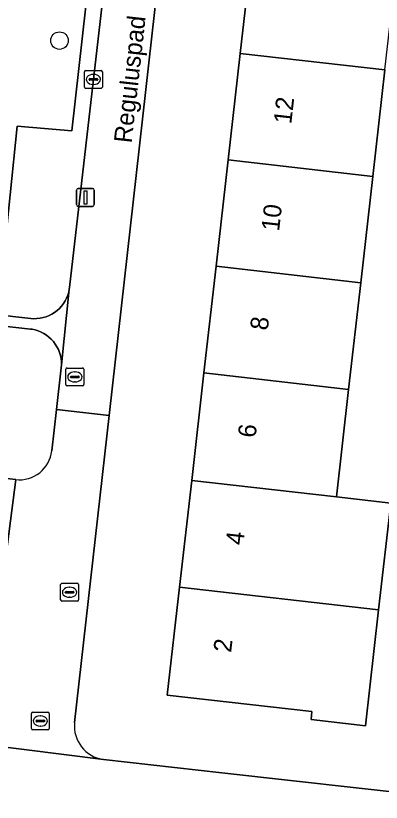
# Model space of a CAD drawing. Extents: x 161928 to 163071, y 386474 to 387428.
# Drawn here: x 162157.51 to 162177.94, y 386851.33 to 386895.27 of the extents above; entities that cross this region are included whole.
import ezdxf

# ---------------------------------------------------------------- set-up
doc = ezdxf.new("R2010")
doc.units = 0
for name, color, linetype in [('IMGEO_Boom', 7, 'Continuous'), ('IMGEO_Brandkraan', 7, 'Continuous'), ('IMGEO_Erf', 7, 'Continuous'), ('IMGEO_Groenvoorziening', 7, 'Continuous'), ('IMGEO_Kolk', 7, 'Continuous'), ('IMGEO_Lichtmast', 7, 'Continuous'), ('IMGEO_Muur', 7, 'Continuous'), ('IMGEO_Openbare_ruimte_label', 7, 'Continuous'), ('IMGEO_Pand', 7, 'Continuous'), ('IMGEO_Pand_nummerreeks', 7, 'Continuous'), ('IMGEO_Rijbaan_lokaal_open', 7, 'Continuous'), ('IMGEO_Rioolput', 7, 'Continuous'), ('IMGEO_Voetpad_open', 7, 'Continuous')]:
    doc.layers.add(name, color=color, linetype=linetype)

msp = doc.modelspace()

# ---------------------------------------------------------------- linework, layer by layer
at = {"layer": 'IMGEO_Boom'}
msp.add_circle((162159.952, 386893.882), 0.489, dxfattribs=at)
at = {"layer": 'IMGEO_Brandkraan'}
for p, q in [((162160.014, 386862.635), (162160.014, 386863.487)), ((162160.089, 386863.561), (162160.941, 386863.561)), ((162160.502, 386863.341), (162160.527, 386863.341)), ((162161.015, 386863.487), (162161.015, 386862.635)), ((162160.273, 386863.055), (162160.273, 386863.067)), ((162160.711, 386863.018), (162160.313, 386863.018)), ((162160.316, 386863.104), (162160.714, 386863.104)), ((162160.757, 386863.067), (162160.757, 386863.055)), ((162160.941, 386862.561), (162160.089, 386862.561)), ((162160.525, 386862.781), (162160.5, 386862.781))]:
    msp.add_line(p, q, dxfattribs=at)
for points in [[(162160.014, 386862.635), (162160.014, 386863.487)], [(162160.089, 386863.561), (162160.941, 386863.561)], [(162161.015, 386863.487), (162161.015, 386862.635)], [(162160.941, 386862.561), (162160.089, 386862.561)]]:
    msp.add_lwpolyline(points, dxfattribs=at)
for centre, radius, start, end in [((162160.091, 386863.485), 0.0765, 91.552, 178.448), ((162160.091, 386863.485), 0.0765, 91.552, 178.448), ((162160.939, 386863.485), 0.0765, 1.552, 88.448), ((162160.939, 386863.485), 0.0765, 1.552, 88.448), ((162160.313, 386863.064), 0.0403, 85.8775, 175.7526), ((162160.31, 386863.054), 0.0366, 178.938, 274.7102), ((162160.714, 386863.061), 0.043, 264.8664, 352.4533), ((162160.718, 386863.066), 0.0386, 1.7309, 96.639), ((162160.091, 386862.637), 0.0765, 181.552, 268.448), ((162160.091, 386862.637), 0.0765, 181.552, 268.448), ((162160.939, 386862.637), 0.0765, 271.552, 358.448), ((162160.939, 386862.637), 0.0765, 271.552, 358.448)]:
    msp.add_arc(centre, radius, start, end, dxfattribs=at)
for centre, major_axis, ratio, start_param, end_param in [((162160.501, 386863.061), (-0.387, 0.002), 0.722429, 4.712389, 7.853982), ((162160.526, 386863.061), (-0.39, 0.002), 0.717154, 1.570796, 4.712389)]:
    msp.add_ellipse(centre, major_axis=major_axis, ratio=ratio, start_param=start_param, end_param=end_param, dxfattribs=at)
at = {"layer": 'IMGEO_Erf'}
for points in [[(162178.145, 386892.243), (162177.468, 386886.293), (162176.791, 386880.355), (162176.113, 386874.398), (162175.429, 386868.392), (162178.471, 386868.046), (162177.791, 386862.073), (162177.053, 386855.599), (162174.012, 386855.945), (162174.062, 386856.392), (162165.974, 386857.313), (162166.661, 386863.341), (162167.341, 386869.313), (162168.025, 386875.319), (162168.703, 386881.276), (162169.38, 386887.214), (162170.057, 386893.164), (162170.745, 386899.199), (162171.4, 386904.956), (162172.097, 386911.072), (162172.805, 386917.288), (162173.232, 386921.042), (162170.154, 386921.384)], [(162167.991, 386919.646), (162162.731, 386872.945), (162160.799, 386855.786)], [(162162.409, 386853.721), (162169.022, 386852.978), (162180.38, 386851.702), (162180.841, 386855.752), (162182.392, 386855.576), (162182.927, 386860.266), (162185.566, 386859.965), (162185.818, 386862.294), (162183.284, 386862.568), (162183.818, 386867.505), (162184.338, 386872.313), (162187.414, 386871.981), (162187.456, 386872.37), (162187.02, 386872.417), (162187.217, 386874.237), (162184.444, 386874.537), (162184.979, 386879.475), (162185.503, 386884.326), (162188.287, 386884.025), (162188.521, 386886.19)]]:
    msp.add_lwpolyline(points, dxfattribs=at)
msp.add_arc((162162.657, 386855.574), 1.87, 173.5047, 262.3796, dxfattribs=at)
at = {"layer": 'IMGEO_Groenvoorziening'}
msp.add_lwpolyline([(162162.387, 386904.444), (162148.998, 386906.039), (162148.846, 386904.735), (162132.751, 386906.613), (162132.908, 386907.956), (162129.078, 386908.413), (162128.148, 386899.89), (162129.432, 386899.739), (162129.979, 386904.421), (162151.04, 386901.963), (162148.87, 386883.371), (162148.652, 386883.397), (162148.215, 386879.856), (162151.904, 386879.625), (162152.206, 386882.013), (162156.805, 386881.426), (162157.588, 386889.1), (162160.649, 386888.845)], close=True, dxfattribs=at)
for points in [[(162147.868, 386879.535), (162158.341, 386878.358), (162158.517, 386878.346), (162158.692, 386878.35), (162158.867, 386878.37), (162159.04, 386878.405), (162159.208, 386878.456), (162159.371, 386878.521), (162159.528, 386878.601), (162159.677, 386878.694), (162159.817, 386878.8), (162159.948, 386878.919), (162160.067, 386879.048), (162160.173, 386879.188), (162160.268, 386879.337), (162160.348, 386879.493), (162160.414, 386879.656), (162160.465, 386879.824), (162160.501, 386879.997), (162160.514, 386880.088), (162163.299, 386904.335)], [(162162.387, 386904.444), (162160.649, 386888.845), (162157.588, 386889.1), (162156.805, 386881.426)]]:
    msp.add_lwpolyline(points, dxfattribs=at)
at = {"layer": 'IMGEO_Kolk'}
for p, q in [((162161.346, 386891.287), (162161.346, 386892.139)), ((162161.421, 386892.213), (162162.273, 386892.213)), ((162161.834, 386891.993), (162161.859, 386891.993)), ((162162.347, 386892.139), (162162.347, 386891.287)), ((162161.605, 386891.707), (162161.605, 386891.719)), ((162162.043, 386891.67), (162161.645, 386891.67)), ((162161.648, 386891.756), (162162.046, 386891.756)), ((162161.857, 386891.433), (162161.832, 386891.433)), ((162162.089, 386891.719), (162162.089, 386891.707)), ((162162.273, 386891.213), (162161.421, 386891.213))]:
    msp.add_line(p, q, dxfattribs=at)
for points in [[(162161.346, 386891.287), (162161.346, 386892.139)], [(162161.421, 386892.213), (162162.273, 386892.213)], [(162162.347, 386892.139), (162162.347, 386891.287)], [(162162.273, 386891.213), (162161.421, 386891.213)]]:
    msp.add_lwpolyline(points, dxfattribs=at)
for centre, radius, start, end in [((162161.423, 386892.137), 0.0765, 91.552, 178.448), ((162161.423, 386892.137), 0.0765, 91.552, 178.448), ((162162.271, 386892.137), 0.0765, 1.552, 88.448), ((162162.271, 386892.137), 0.0765, 1.552, 88.448), ((162161.645, 386891.716), 0.0403, 85.8775, 175.7526), ((162161.642, 386891.706), 0.0366, 178.938, 274.7102), ((162162.046, 386891.713), 0.043, 264.8664, 352.4533), ((162162.05, 386891.718), 0.0386, 1.7309, 96.639), ((162161.423, 386891.289), 0.0765, 181.552, 268.448), ((162161.423, 386891.289), 0.0765, 181.552, 268.448), ((162162.271, 386891.289), 0.0765, 271.552, 358.448), ((162162.271, 386891.289), 0.0765, 271.552, 358.448)]:
    msp.add_arc(centre, radius, start, end, dxfattribs=at)
for centre, major_axis, ratio, start_param, end_param in [((162161.833, 386891.713), (-0.387, 0.002), 0.722429, 4.712389, 7.853982), ((162161.858, 386891.713), (-0.39, 0.002), 0.717154, 1.570796, 4.712389)]:
    msp.add_ellipse(centre, major_axis=major_axis, ratio=ratio, start_param=start_param, end_param=end_param, dxfattribs=at)
at = {"layer": 'IMGEO_Lichtmast'}
for p, q in [((162160.903, 386884.72), (162160.903, 386885.52)), ((162160.903, 386885.52), (162160.903, 386884.72)), ((162161.003, 386885.62), (162161.793, 386885.62)), ((162161.793, 386885.62), (162161.003, 386885.62)), ((162161.893, 386885.52), (162161.893, 386884.72)), ((162161.893, 386884.72), (162161.893, 386885.52)), ((162161.793, 386884.62), (162161.003, 386884.62)), ((162161.003, 386884.62), (162161.793, 386884.62))]:
    msp.add_line(p, q, dxfattribs=at)
msp.add_lwpolyline([(162161.323, 386885.495), (162161.473, 386885.495), (162161.473, 386884.745), (162161.323, 386884.745), (162161.323, 386885.495)], dxfattribs=at)
for centre, start, end in [((162161.003, 386885.52), 90, 180), ((162161.003, 386885.52), 90, 180), ((162161.793, 386885.52), 0, 90), ((162161.793, 386885.52), 360, 90), ((162161.003, 386884.72), 180, 270), ((162161.003, 386884.72), 180, 270), ((162161.793, 386884.72), 270, 0), ((162161.793, 386884.72), 270, 0)]:
    msp.add_arc(centre, 0.1, start, end, dxfattribs=at)
at = {"layer": 'IMGEO_Muur'}
msp.add_lwpolyline([(162169.022, 386852.978), (162180.38, 386851.702)], dxfattribs=at)
at = {"layer": 'IMGEO_Pand'}
for points in [[(162178.145, 386892.243), (162178.833, 386898.277), (162170.745, 386899.199), (162170.057, 386893.164)], [(162170.057, 386893.164), (162169.38, 386887.214), (162177.468, 386886.293), (162178.145, 386892.243)], [(162176.791, 386880.355), (162177.468, 386886.293), (162169.38, 386887.214), (162168.703, 386881.276)], [(162176.113, 386874.398), (162176.791, 386880.355), (162168.703, 386881.276), (162168.025, 386875.319)], [(162168.025, 386875.319), (162167.341, 386869.313), (162175.429, 386868.392), (162176.113, 386874.398)], [(162175.429, 386868.392), (162167.341, 386869.313), (162166.661, 386863.341), (162177.791, 386862.073), (162178.471, 386868.046)], [(162177.791, 386862.073), (162166.661, 386863.341), (162165.974, 386857.313), (162174.062, 386856.392), (162174.012, 386855.945), (162177.053, 386855.599)]]:
    msp.add_lwpolyline(points, close=True, dxfattribs=at)
at = {"layer": 'IMGEO_Rijbaan_lokaal_open'}
for points in [[(162159.519, 386870.956), (162159.784, 386873.278), (162160.048, 386875.599), (162160.06, 386875.774), (162160.056, 386875.949), (162160.037, 386876.123), (162160.002, 386876.295), (162159.952, 386876.462), (162159.887, 386876.625), (162159.808, 386876.781), (162159.716, 386876.93), (162159.61, 386877.07), (162159.492, 386877.199), (162159.363, 386877.318), (162159.225, 386877.425), (162159.077, 386877.519), (162158.921, 386877.599), (162158.759, 386877.665), (162158.591, 386877.716), (162158.42, 386877.752), (162158.322, 386877.766), (162108.615, 386883.376)], [(162149.321, 386870.281), (162157.505, 386869.353)]]:
    msp.add_lwpolyline(points, dxfattribs=at)
msp.add_arc((162157.711, 386871.161), 1.819, 263.4939, 353.5407, dxfattribs=at)
at = {"layer": 'IMGEO_Rioolput'}
for p, q in [((162160.311, 386874.664), (162160.311, 386875.516)), ((162160.386, 386875.59), (162161.238, 386875.59)), ((162160.799, 386875.37), (162160.824, 386875.37)), ((162161.312, 386875.516), (162161.312, 386874.664)), ((162160.57, 386875.084), (162160.57, 386875.096)), ((162161.008, 386875.047), (162160.61, 386875.047)), ((162160.613, 386875.133), (162161.011, 386875.133)), ((162160.822, 386874.81), (162160.797, 386874.81)), ((162161.054, 386875.096), (162161.054, 386875.084)), ((162161.238, 386874.59), (162160.386, 386874.59)), ((162158.381, 386855.443), (162158.381, 386856.295)), ((162158.456, 386856.369), (162159.308, 386856.369)), ((162159.382, 386856.295), (162159.382, 386855.443)), ((162158.64, 386855.863), (162158.64, 386855.875)), ((162159.078, 386855.826), (162158.68, 386855.826)), ((162158.683, 386855.912), (162159.081, 386855.912)), ((162158.869, 386856.149), (162158.894, 386856.149)), ((162159.124, 386855.875), (162159.124, 386855.863)), ((162158.892, 386855.589), (162158.867, 386855.589)), ((162159.308, 386855.369), (162158.456, 386855.369))]:
    msp.add_line(p, q, dxfattribs=at)
for points in [[(162160.311, 386874.664), (162160.311, 386875.516)], [(162160.386, 386875.59), (162161.238, 386875.59)], [(162161.312, 386875.516), (162161.312, 386874.664)], [(162161.238, 386874.59), (162160.386, 386874.59)], [(162158.381, 386855.443), (162158.381, 386856.295)], [(162158.456, 386856.369), (162159.308, 386856.369)], [(162159.382, 386856.295), (162159.382, 386855.443)], [(162159.308, 386855.369), (162158.456, 386855.369)]]:
    msp.add_lwpolyline(points, dxfattribs=at)
for centre, radius, start, end in [((162160.388, 386875.514), 0.0765, 91.552, 178.448), ((162160.388, 386875.514), 0.0765, 91.552, 178.448), ((162161.236, 386875.514), 0.0765, 1.552, 88.448), ((162161.236, 386875.514), 0.0765, 1.552, 88.448), ((162160.61, 386875.093), 0.0403, 85.8775, 175.7526), ((162160.607, 386875.083), 0.0366, 178.938, 274.7102), ((162161.011, 386875.09), 0.043, 264.8664, 352.4533), ((162161.015, 386875.095), 0.0386, 1.7309, 96.639), ((162160.388, 386874.666), 0.0765, 181.552, 268.448), ((162160.388, 386874.666), 0.0765, 181.552, 268.448), ((162161.236, 386874.666), 0.0765, 271.552, 358.448), ((162161.236, 386874.666), 0.0765, 271.552, 358.448), ((162158.458, 386856.293), 0.0765, 91.552, 178.448), ((162158.458, 386856.293), 0.0765, 91.552, 178.448), ((162159.306, 386856.293), 0.0765, 1.552, 88.448), ((162159.306, 386856.293), 0.0765, 1.552, 88.448), ((162158.68, 386855.872), 0.0403, 85.8775, 175.7526), ((162158.677, 386855.862), 0.0366, 178.938, 274.7102), ((162159.081, 386855.869), 0.043, 264.8664, 352.4533), ((162159.085, 386855.874), 0.0386, 1.7309, 96.639), ((162158.458, 386855.445), 0.0765, 181.552, 268.448), ((162158.458, 386855.445), 0.0765, 181.552, 268.448), ((162159.306, 386855.445), 0.0765, 271.552, 358.448), ((162159.306, 386855.445), 0.0765, 271.552, 358.448)]:
    msp.add_arc(centre, radius, start, end, dxfattribs=at)
for centre, major_axis, ratio, start_param, end_param in [((162160.798, 386875.09), (-0.387, 0.002), 0.722429, 4.712389, 7.853982), ((162160.823, 386875.09), (-0.39, 0.002), 0.717154, 1.570796, 4.712389), ((162158.868, 386855.869), (-0.387, 0.002), 0.722429, 4.712389, 7.853982), ((162158.893, 386855.869), (-0.39, 0.002), 0.717154, 1.570796, 4.712389)]:
    msp.add_ellipse(centre, major_axis=major_axis, ratio=ratio, start_param=start_param, end_param=end_param, dxfattribs=at)
at = {"layer": 'IMGEO_Voetpad_open'}
for points in [[(162170.154, 386921.384), (162165.32, 386921.935), (162164.435, 386914.228), (162163.299, 386904.335), (162160.514, 386880.088), (162160.501, 386879.997), (162160.06, 386875.774), (162160.048, 386875.599), (162159.784, 386873.278), (162162.731, 386872.945), (162167.991, 386919.646)], [(162108.615, 386883.376), (162158.322, 386877.766), (162158.42, 386877.752), (162158.591, 386877.716), (162158.759, 386877.665), (162158.921, 386877.599), (162159.077, 386877.519), (162159.225, 386877.425), (162159.363, 386877.318), (162159.492, 386877.199), (162159.61, 386877.07), (162159.716, 386876.93), (162159.808, 386876.781), (162159.887, 386876.625), (162159.952, 386876.462), (162160.002, 386876.295), (162160.037, 386876.123), (162160.056, 386875.949), (162160.06, 386875.774), (162160.501, 386879.997), (162160.465, 386879.824), (162160.414, 386879.656), (162160.348, 386879.493), (162160.268, 386879.337), (162160.173, 386879.188), (162160.067, 386879.048), (162159.948, 386878.919), (162159.817, 386878.8), (162159.677, 386878.694), (162159.528, 386878.601), (162159.371, 386878.521), (162159.208, 386878.456), (162159.04, 386878.405), (162158.867, 386878.37), (162158.692, 386878.35), (162158.517, 386878.346), (162158.341, 386878.358), (162147.868, 386879.535)], [(162162.731, 386872.945), (162159.784, 386873.278), (162159.519, 386870.956)], [(162160.799, 386855.786), (162162.731, 386872.945)], [(162156.814, 386864.022), (162157.505, 386869.353), (162149.321, 386870.281)], [(162157.505, 386869.353), (162156.814, 386864.022), (162156.622, 386862.323), (162155.743, 386854.547), (162162.409, 386853.721)], [(162190.344, 386850.578), (162186.079, 386851.064), (162184.57, 386851.225), (162180.38, 386851.702), (162169.022, 386852.978), (162162.409, 386853.721), (162155.743, 386854.547), (162154.518, 386843.716), (162154.327, 386842.032), (162151.401, 386816.151), (162151.385, 386816.036), (162151.341, 386815.823), (162151.055, 386813.427), (162155.965, 386812.861)]]:
    msp.add_lwpolyline(points, dxfattribs=at)
for centre, radius, start, end in [((162157.711, 386871.161), 1.819, 263.4939, 353.5407), ((162162.657, 386855.574), 1.87, 173.5047, 262.3796)]:
    msp.add_arc(centre, radius, start, end, dxfattribs=at)

# ---------------------------------------------------------------- texts
at = {"layer": 'IMGEO_Openbare_ruimte_label'}
msp.add_text('Reguluspad', height=1, rotation=83.6282, dxfattribs=at).set_placement((162163.981, 386888.124))
at = {"layer": 'IMGEO_Pand_nummerreeks'}
for s, rotation, p in [('12', 83.5022, (162172.906, 386889.194)), ('10', 83.5022, (162172.224, 386883.203)), ('8', 83.5022, (162171.593, 386877.663)), ('6', 83.5022, (162170.91, 386871.662)), ('4', 83.5029, (162170.227, 386865.664)), ('2', 83.5029, (162169.543, 386859.665))]:
    msp.add_text(s, height=1, rotation=rotation, dxfattribs=at).set_placement(p)

doc.saveas('drawing.dxf')
